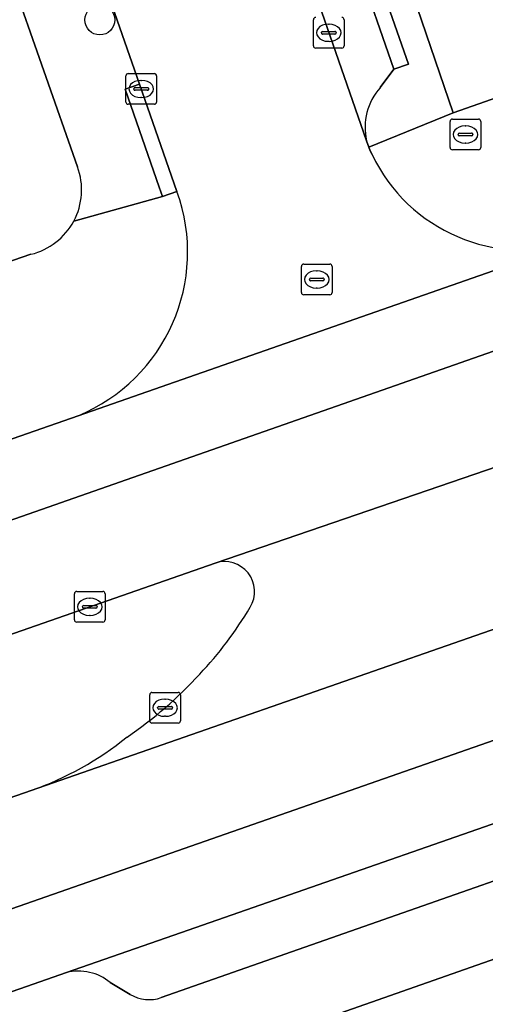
# Model space of a CAD drawing. Extents: x 158472 to 159562, y 388525 to 389606.
# Drawn here: x 159036.66 to 159051.83, y 389117.74 to 389149.85 of the extents above; entities that cross this region are included whole.
import ezdxf

# ---------------------------------------------------------------- set-up
doc = ezdxf.new("R2010")
doc.units = 0
for name, color, linetype in [('IMGEO_Berm_groen', 7, 'Continuous'), ('IMGEO_Boom', 7, 'Continuous'), ('IMGEO_Brandkraan', 7, 'Continuous'), ('IMGEO_Erf', 7, 'Continuous'), ('IMGEO_Kolk', 7, 'Continuous'), ('IMGEO_Parkeervlak_open', 7, 'Continuous'), ('IMGEO_Rijbaan_lokaal_gesloten', 7, 'Continuous'), ('IMGEO_Rijbaan_lokaal_open', 7, 'Continuous'), ('IMGEO_Rioolput', 7, 'Continuous'), ('IMGEO_Voetpad_open', 7, 'Continuous')]:
    doc.layers.add(name, color=color, linetype=linetype)

msp = doc.modelspace()

# ---------------------------------------------------------------- linework, layer by layer
at = {"layer": 'IMGEO_Berm_groen'}
for points in [[(159043.025, 389132.132), (159024.799, 389125.775), (159008.616, 389120.085)], [(159002.484, 389112.695), (159037.033, 389124.713)]]:
    msp.add_lwpolyline(points, dxfattribs=at)
for centre, radius, start, end in [((159043.331, 389131.202), 0.979, 328.7109, 108.1994), ((159033.568, 389136.973), 12.319, 316.6199, 329.3551), ((159032.621, 389137.551), 13.407, 304.1875, 317.6063), ((159033.348, 389134.953), 10.883, 289.7931, 308.7113)]:
    msp.add_arc(centre, radius, start, end, dxfattribs=at)
at = {"layer": 'IMGEO_Boom'}
msp.add_circle((159039.267, 389149.843), 0.489, dxfattribs=at)
at = {"layer": 'IMGEO_Brandkraan'}
for p, q in [((159050.681, 389145.682), (159050.681, 389146.534)), ((159050.756, 389146.608), (159051.608, 389146.608)), ((159051.169, 389146.388), (159051.194, 389146.388)), ((159051.682, 389146.534), (159051.682, 389145.682)), ((159050.94, 389146.102), (159050.94, 389146.114)), ((159051.378, 389146.065), (159050.98, 389146.065)), ((159050.983, 389146.151), (159051.381, 389146.151)), ((159051.424, 389146.114), (159051.424, 389146.102)), ((159051.192, 389145.828), (159051.167, 389145.828)), ((159051.608, 389145.608), (159050.756, 389145.608))]:
    msp.add_line(p, q, dxfattribs=at)
for points in [[(159050.681, 389145.682), (159050.681, 389146.534)], [(159050.756, 389146.608), (159051.608, 389146.608)], [(159051.682, 389146.534), (159051.682, 389145.682)], [(159051.608, 389145.608), (159050.756, 389145.608)]]:
    msp.add_lwpolyline(points, dxfattribs=at)
for centre, radius, start, end in [((159050.758, 389146.532), 0.0765, 91.552, 178.448), ((159050.758, 389146.532), 0.0765, 91.552, 178.448), ((159051.606, 389146.532), 0.0765, 1.552, 88.448), ((159051.606, 389146.532), 0.0765, 1.552, 88.448), ((159050.98, 389146.111), 0.0403, 85.8775, 175.7526), ((159050.977, 389146.101), 0.0366, 178.938, 274.7102), ((159051.381, 389146.108), 0.043, 264.8664, 352.4533), ((159051.385, 389146.113), 0.0386, 1.7309, 96.639), ((159050.758, 389145.684), 0.0765, 181.552, 268.448), ((159050.758, 389145.684), 0.0765, 181.552, 268.448), ((159051.606, 389145.684), 0.0765, 271.552, 358.448), ((159051.606, 389145.684), 0.0765, 271.552, 358.448)]:
    msp.add_arc(centre, radius, start, end, dxfattribs=at)
for centre, major_axis, ratio, start_param, end_param in [((159051.168, 389146.108), (-0.387, 0.002), 0.722429, 4.712389, 7.853982), ((159051.193, 389146.108), (-0.39, 0.002), 0.717154, 1.570796, 4.712389)]:
    msp.add_ellipse(centre, major_axis=major_axis, ratio=ratio, start_param=start_param, end_param=end_param, dxfattribs=at)
at = {"layer": 'IMGEO_Erf'}
for points in [[(159038.539, 389145.051), (159028.66, 389173.233), (159011.797, 389167.417), (159005.043, 389165.087), (159006.183, 389161.829), (159003.966, 389161.053), (159002.826, 389164.311), (158990.787, 389160.073), (158986.95, 389158.731), (158985.917, 389161.686), (158989.755, 389163.028), (158987.911, 389168.238), (158981.75, 389177.538), (158977.058, 389184.622)], [(159040.373, 389177.297), (159050.785, 389146.813), (159058.424, 389149.495), (159129.939, 389174.602)], [(159032.029, 389151.303), (159033.775, 389146.27), (159032.36, 389145.78), (159033.966, 389141.153), (159037.023, 389142.201)], [(159036.573, 389108.248), (159041.938, 389110.117), (159047.303, 389111.986), (159052.669, 389113.854), (159058.034, 389115.723), (159063.399, 389117.592), (159068.878, 389119.5), (159067.168, 389124.505), (159005.121, 389102.71)]]:
    msp.add_lwpolyline(points, dxfattribs=at)
for centre, radius, start, end in [((159036.508, 389144.301), 2.165, 332.0304, 20.2552), ((159036.514, 389144.298), 2.158, 283.6442, 332.0263)]:
    msp.add_arc(centre, radius, start, end, dxfattribs=at)
at = {"layer": 'IMGEO_Kolk'}
for p, q in [((159046.226, 389148.999), (159046.226, 389149.851)), ((159046.714, 389149.705), (159046.739, 389149.705)), ((159047.227, 389149.851), (159047.227, 389148.999)), ((159046.485, 389149.419), (159046.485, 389149.431)), ((159046.923, 389149.382), (159046.525, 389149.382)), ((159046.528, 389149.468), (159046.926, 389149.468)), ((159046.969, 389149.431), (159046.969, 389149.419)), ((159046.737, 389149.145), (159046.712, 389149.145)), ((159047.153, 389148.925), (159046.301, 389148.925)), ((159040.117, 389147.166), (159040.117, 389148.018)), ((159040.192, 389148.092), (159041.044, 389148.092)), ((159041.118, 389148.018), (159041.118, 389147.166)), ((159040.605, 389147.872), (159040.63, 389147.872)), ((159040.376, 389147.586), (159040.376, 389147.598)), ((159040.814, 389147.549), (159040.416, 389147.549)), ((159040.419, 389147.635), (159040.817, 389147.635)), ((159040.86, 389147.598), (159040.86, 389147.586)), ((159041.044, 389147.092), (159040.192, 389147.092)), ((159040.628, 389147.312), (159040.603, 389147.312)), ((159038.44, 389130.28), (159038.44, 389131.132)), ((159038.515, 389131.206), (159039.367, 389131.206)), ((159038.928, 389130.986), (159038.953, 389130.986)), ((159039.441, 389131.132), (159039.441, 389130.28)), ((159038.699, 389130.7), (159038.699, 389130.712)), ((159039.137, 389130.663), (159038.739, 389130.663)), ((159038.742, 389130.749), (159039.14, 389130.749)), ((159039.183, 389130.712), (159039.183, 389130.7)), ((159038.951, 389130.426), (159038.926, 389130.426)), ((159039.367, 389130.206), (159038.515, 389130.206)), ((159040.892, 389126.989), (159040.892, 389127.841)), ((159040.967, 389127.915), (159041.819, 389127.915)), ((159041.893, 389127.841), (159041.893, 389126.989)), ((159041.194, 389127.458), (159041.592, 389127.458)), ((159041.38, 389127.695), (159041.405, 389127.695)), ((159041.151, 389127.409), (159041.151, 389127.421)), ((159041.589, 389127.372), (159041.191, 389127.372)), ((159041.403, 389127.135), (159041.378, 389127.135)), ((159041.635, 389127.421), (159041.635, 389127.409)), ((159041.819, 389126.915), (159040.967, 389126.915))]:
    msp.add_line(p, q, dxfattribs=at)
for points in [[(159046.226, 389148.999), (159046.226, 389149.851)], [(159047.227, 389149.851), (159047.227, 389148.999)], [(159047.153, 389148.925), (159046.301, 389148.925)], [(159040.117, 389147.166), (159040.117, 389148.018)], [(159040.192, 389148.092), (159041.044, 389148.092)], [(159041.118, 389148.018), (159041.118, 389147.166)], [(159041.044, 389147.092), (159040.192, 389147.092)], [(159038.44, 389130.28), (159038.44, 389131.132)], [(159038.515, 389131.206), (159039.367, 389131.206)], [(159039.441, 389131.132), (159039.441, 389130.28)], [(159039.367, 389130.206), (159038.515, 389130.206)], [(159040.892, 389126.989), (159040.892, 389127.841)], [(159040.967, 389127.915), (159041.819, 389127.915)], [(159041.893, 389127.841), (159041.893, 389126.989)], [(159041.819, 389126.915), (159040.967, 389126.915)]]:
    msp.add_lwpolyline(points, dxfattribs=at)
for centre, radius, start, end in [((159046.303, 389149.849), 0.0765, 91.552, 178.448), ((159046.303, 389149.849), 0.0765, 91.552, 178.448), ((159047.151, 389149.849), 0.0765, 1.552, 88.448), ((159047.151, 389149.849), 0.0765, 1.552, 88.448), ((159046.525, 389149.428), 0.0403, 85.8775, 175.7526), ((159046.522, 389149.418), 0.0366, 178.938, 274.7102), ((159046.926, 389149.425), 0.043, 264.8664, 352.4533), ((159046.93, 389149.43), 0.0386, 1.7309, 96.639), ((159046.303, 389149.001), 0.0765, 181.552, 268.448), ((159046.303, 389149.001), 0.0765, 181.552, 268.448), ((159047.151, 389149.001), 0.0765, 271.552, 358.448), ((159047.151, 389149.001), 0.0765, 271.552, 358.448), ((159040.194, 389148.016), 0.0765, 91.552, 178.448), ((159040.194, 389148.016), 0.0765, 91.552, 178.448), ((159041.042, 389148.016), 0.0765, 1.552, 88.448), ((159041.042, 389148.016), 0.0765, 1.552, 88.448), ((159040.416, 389147.595), 0.0403, 85.8775, 175.7526), ((159040.413, 389147.585), 0.0366, 178.938, 274.7102), ((159040.817, 389147.592), 0.043, 264.8664, 352.4533), ((159040.821, 389147.597), 0.0386, 1.7309, 96.639), ((159040.194, 389147.168), 0.0765, 181.552, 268.448), ((159040.194, 389147.168), 0.0765, 181.552, 268.448), ((159041.042, 389147.168), 0.0765, 271.552, 358.448), ((159041.042, 389147.168), 0.0765, 271.552, 358.448), ((159038.517, 389131.13), 0.0765, 91.552, 178.448), ((159038.517, 389131.13), 0.0765, 91.552, 178.448), ((159039.365, 389131.13), 0.0765, 1.552, 88.448), ((159039.365, 389131.13), 0.0765, 1.552, 88.448), ((159038.739, 389130.709), 0.0403, 85.8775, 175.7526), ((159038.736, 389130.699), 0.0366, 178.938, 274.7102), ((159039.14, 389130.706), 0.043, 264.8664, 352.4533), ((159039.144, 389130.711), 0.0386, 1.7309, 96.639), ((159038.517, 389130.282), 0.0765, 181.552, 268.448), ((159038.517, 389130.282), 0.0765, 181.552, 268.448), ((159039.365, 389130.282), 0.0765, 271.552, 358.448), ((159039.365, 389130.282), 0.0765, 271.552, 358.448), ((159040.969, 389127.839), 0.0765, 91.552, 178.448), ((159040.969, 389127.839), 0.0765, 91.552, 178.448), ((159041.817, 389127.839), 0.0765, 1.552, 88.448), ((159041.817, 389127.839), 0.0765, 1.552, 88.448), ((159041.191, 389127.418), 0.0403, 85.8775, 175.7526), ((159041.596, 389127.42), 0.0386, 1.7309, 96.639), ((159041.188, 389127.408), 0.0366, 178.938, 274.7102), ((159041.592, 389127.415), 0.043, 264.8664, 352.4533), ((159040.969, 389126.991), 0.0765, 181.552, 268.448), ((159040.969, 389126.991), 0.0765, 181.552, 268.448), ((159041.817, 389126.991), 0.0765, 271.552, 358.448), ((159041.817, 389126.991), 0.0765, 271.552, 358.448)]:
    msp.add_arc(centre, radius, start, end, dxfattribs=at)
for centre, major_axis, ratio, start_param, end_param in [((159046.713, 389149.425), (-0.387, 0.002), 0.722429, 4.712389, 7.853982), ((159046.738, 389149.425), (-0.39, 0.002), 0.717154, 1.570796, 4.712389), ((159040.604, 389147.592), (-0.387, 0.002), 0.722429, 4.712389, 7.853982), ((159040.629, 389147.592), (-0.39, 0.002), 0.717154, 1.570796, 4.712389), ((159038.927, 389130.706), (-0.387, 0.002), 0.722429, 4.712389, 7.853982), ((159038.952, 389130.706), (-0.39, 0.002), 0.717154, 1.570796, 4.712389), ((159041.379, 389127.415), (-0.387, 0.002), 0.722429, 4.712389, 7.853982), ((159041.404, 389127.415), (-0.39, 0.002), 0.717154, 1.570796, 4.712389)]:
    msp.add_ellipse(centre, major_axis=major_axis, ratio=ratio, start_param=start_param, end_param=end_param, dxfattribs=at)
at = {"layer": 'IMGEO_Parkeervlak_open'}
for points in [[(159037.694, 389175.494), (159047.959, 389145.903)], [(159048.404, 389147.635), (159048.85, 389148.239), (159047.662, 389151.667), (159045.48, 389157.966), (159043.981, 389162.294), (159042.356, 389166.984), (159041.365, 389169.843), (159040.165, 389173.307)], [(159064.522, 389127.988), (159056.033, 389125.01), (159042.145, 389120.16), (159038.179, 389118.782)], [(159041.27, 389117.964), (159062.347, 389125.357)], [(159039.608, 389118.456), (159040.255, 389118.067)], [(159036.656, 389118.253), (159011.856, 389109.638), (159004.11, 389107.068)]]:
    msp.add_lwpolyline(points, dxfattribs=at)
for centre, radius, start, end in [((159049.831, 389146.345), 1.923, 137.8878, 193.2937), ((159038.566, 389117.184), 1.644, 50.6801, 103.6178), ((159040.873, 389119.104), 1.207, 239.2059, 289.2052)]:
    msp.add_arc(centre, radius, start, end, dxfattribs=at)
at = {"layer": 'IMGEO_Rijbaan_lokaal_gesloten'}
for points in [[(159027.739, 389130.513), (159061.27, 389142.264), (159063.987, 389143.216), (159078.23, 389148.184), (159089.812, 389152.224), (159106.789, 389158.146), (159118.178, 389162.119)], [(159079.652, 389151.373), (159063.767, 389145.776), (159060.36, 389144.575), (159054.967, 389142.675), (159054.788, 389142.612), (159038.558, 389136.938), (159031.696, 389134.545), (159017.444, 389129.575), (159015.759, 389128.987), (159006.965, 389125.92), (159005.187, 389125.3), (159000, 389123.491), (158998.026, 389122.802), (158954.615, 389107.585), (158936.615, 389101.294), (158922.752, 389096.465), (158920.782, 389095.788), (158917.936, 389094.753), (158914.845, 389093.698), (158894.1, 389086.365), (158890.217, 389085.015), (158886.882, 389083.856), (158877.857, 389080.719), (158852.841, 389072.023)], [(159115.224, 389148.346), (159110.996, 389146.974), (159094.697, 389141.256), (159067.503, 389131.68), (159065.179, 389130.887), (159060.663, 389129.346), (159022.452, 389115.993), (159003.419, 389109.341), (158963.649, 389095.442), (158925.413, 389082.08), (158872.062, 389063.415), (158839.236, 389051.93)], [(158823.577, 389043.749), (158875.388, 389061.813), (158876.7, 389062.27), (158896.198, 389069.073), (158899.722, 389070.314), (158922.617, 389078.377), (158927.281, 389080.02), (158932.006, 389081.684), (158972.944, 389095.985), (158985.739, 389100.455), (158986.538, 389100.743), (159000, 389105.588), (159004.11, 389107.068), (159011.856, 389109.638), (159036.656, 389118.253), (159038.179, 389118.782), (159042.145, 389120.16), (159056.033, 389125.01), (159064.522, 389127.988), (159065.569, 389128.355), (159065.929, 389128.481), (159073.433, 389131.113), (159078.925, 389133.04), (159113.238, 389145.076)], [(158839.997, 389061.131), (158871.37, 389072.085), (158873.353, 389072.777), (158875.358, 389073.477), (158889.973, 389078.589), (158919.912, 389089.142), (158922.74, 389090.139), (158924.254, 389090.673), (158952.297, 389100.458), (158973.372, 389107.773), (158974.221, 389108.07), (159000, 389117.075), (159008.616, 389120.085), (159024.799, 389125.775), (159043.025, 389132.132), (159052.628, 389135.425), (159062.583, 389138.928), (159061.27, 389142.264), (159027.739, 389130.513), (158985.407, 389115.829), (158951.575, 389103.853), (158902.626, 389086.773), (158869.852, 389075.342), (158830.988, 389061.725)], [(158839.236, 389051.93), (158872.062, 389063.415), (158925.413, 389082.08), (158963.649, 389095.442), (159003.419, 389109.341), (159022.452, 389115.993), (159060.663, 389129.346), (159065.179, 389130.887), (159064.154, 389134.177), (159061.959, 389133.409), (159037.033, 389124.713), (159002.484, 389112.695), (159000, 389111.823), (158984.615, 389106.421), (158948.494, 389093.832), (158924.36, 389085.372), (158921.501, 389084.37), (158892.052, 389074.046), (158877.015, 389068.749), (158875.198, 389068.113), (158873.217, 389067.419), (158850.229, 389059.368)]]:
    msp.add_lwpolyline(points, dxfattribs=at)
at = {"layer": 'IMGEO_Rijbaan_lokaal_open'}
for points in [[(159048.137, 389145.457), (159048.079, 389145.575), (159048.032, 389145.692), (159047.959, 389145.903), (159037.694, 389175.494), (159037.375, 389176.416), (159031.336, 389174.285), (159033.684, 389167.532), (159035.157, 389163.294), (159037.058, 389157.825), (159038.544, 389153.553), (159040.563, 389147.745), (159041.779, 389144.247)], [(159038.558, 389136.938), (159054.788, 389142.612)], [(159052.628, 389135.425), (159043.025, 389132.132)], [(159037.033, 389124.713), (159061.959, 389133.409)]]:
    msp.add_lwpolyline(points, dxfattribs=at)
for centre, radius, start, end in [((159053.073, 389147.799), 5.463, 205.3818, 288.3), ((159036.356, 389142.273), 5.771, 292.4301, 20.0047), ((159043.331, 389131.202), 0.979, 328.7109, 108.1994), ((159033.568, 389136.973), 12.319, 316.6199, 329.3551), ((159032.621, 389137.551), 13.407, 304.1875, 317.6063), ((159033.348, 389134.953), 10.883, 289.7931, 308.7113)]:
    msp.add_arc(centre, radius, start, end, dxfattribs=at)
at = {"layer": 'IMGEO_Rioolput'}
for p, q in [((159045.911, 389141.881), (159046.763, 389141.881)), ((159045.836, 389140.955), (159045.836, 389141.807)), ((159046.324, 389141.661), (159046.349, 389141.661)), ((159046.837, 389141.807), (159046.837, 389140.955)), ((159046.095, 389141.375), (159046.095, 389141.387)), ((159046.533, 389141.338), (159046.135, 389141.338)), ((159046.138, 389141.424), (159046.536, 389141.424)), ((159046.579, 389141.387), (159046.579, 389141.375)), ((159046.347, 389141.101), (159046.322, 389141.101)), ((159046.763, 389140.881), (159045.911, 389140.881))]:
    msp.add_line(p, q, dxfattribs=at)
for points in [[(159045.911, 389141.881), (159046.763, 389141.881)], [(159045.836, 389140.955), (159045.836, 389141.807)], [(159046.837, 389141.807), (159046.837, 389140.955)], [(159046.763, 389140.881), (159045.911, 389140.881)]]:
    msp.add_lwpolyline(points, dxfattribs=at)
for centre, radius, start, end in [((159045.913, 389141.805), 0.0765, 91.552, 178.448), ((159045.913, 389141.805), 0.0765, 91.552, 178.448), ((159046.761, 389141.805), 0.0765, 1.552, 88.448), ((159046.761, 389141.805), 0.0765, 1.552, 88.448), ((159046.135, 389141.384), 0.0403, 85.8775, 175.7526), ((159046.132, 389141.374), 0.0366, 178.938, 274.7102), ((159046.536, 389141.381), 0.043, 264.8664, 352.4533), ((159046.54, 389141.386), 0.0386, 1.7309, 96.639), ((159045.913, 389140.957), 0.0765, 181.552, 268.448), ((159045.913, 389140.957), 0.0765, 181.552, 268.448), ((159046.761, 389140.957), 0.0765, 271.552, 358.448), ((159046.761, 389140.957), 0.0765, 271.552, 358.448)]:
    msp.add_arc(centre, radius, start, end, dxfattribs=at)
for centre, major_axis, ratio, start_param, end_param in [((159046.323, 389141.381), (-0.387, 0.002), 0.722429, 4.712389, 7.853982), ((159046.348, 389141.381), (-0.39, 0.002), 0.717154, 1.570796, 4.712389)]:
    msp.add_ellipse(centre, major_axis=major_axis, ratio=ratio, start_param=start_param, end_param=end_param, dxfattribs=at)
at = {"layer": 'IMGEO_Voetpad_open'}
for points in [[(159047.959, 389145.903), (159048.032, 389145.692), (159050.785, 389146.813), (159040.373, 389177.297)], [(159132.119, 389168.679), (159133.473, 389171.577), (159133.576, 389171.82), (159133.979, 389172.855), (159129.939, 389174.602), (159058.424, 389149.495), (159050.785, 389146.813), (159048.032, 389145.692), (159048.079, 389145.575), (159048.137, 389145.457)], [(159038.544, 389153.553), (159038.071, 389153.393), (159036.585, 389157.665), (159037.058, 389157.825), (159035.157, 389163.294), (159034.686, 389163.128), (159033.213, 389167.366), (159033.684, 389167.532), (159031.336, 389174.285), (159028.66, 389173.233), (159038.539, 389145.051)], [(159040.165, 389173.307), (159041.365, 389169.843), (159041.838, 389170.003), (159042.829, 389167.144), (159042.356, 389166.984), (159043.981, 389162.294), (159044.454, 389162.455), (159045.953, 389158.127), (159045.48, 389157.966), (159047.662, 389151.667), (159048.135, 389151.828), (159049.323, 389148.4), (159048.85, 389148.239), (159048.404, 389147.635)], [(159038.42, 389143.286), (159041.306, 389144.087), (159041.2, 389144.391), (159040.09, 389147.585), (159040.563, 389147.745), (159038.544, 389153.553)], [(159041.779, 389144.247), (159041.306, 389144.087), (159038.42, 389143.286)], [(159037.023, 389142.201), (159033.966, 389141.153), (159026.048, 389138.406), (159013.434, 389133.994), (159005.041, 389131.059), (159004.229, 389133.389), (159000, 389131.917), (158885.183, 389091.943), (158883.064, 389091.206), (158881.809, 389089.71), (158878.146, 389085.342), (158886.529, 389085.924), (158882.912, 389087.747), (158883.714, 389089.327), (159000, 389129.904)], [(159031.696, 389134.545), (159038.558, 389136.938)], [(159062.347, 389125.357), (159041.27, 389117.964)], [(159000.382, 389102.42), (159002.367, 389101.743), (159005.121, 389102.71), (159067.168, 389124.505)], [(159038.179, 389118.782), (159036.656, 389118.253)], [(159040.255, 389118.067), (159039.608, 389118.456)]]:
    msp.add_lwpolyline(points, dxfattribs=at)
for points in [[(159048.85, 389148.239), (159049.323, 389148.4), (159048.135, 389151.828), (159047.662, 389151.667)], [(159040.563, 389147.745), (159040.09, 389147.585), (159041.2, 389144.391), (159041.306, 389144.087), (159041.779, 389144.247)]]:
    msp.add_lwpolyline(points, close=True, dxfattribs=at)
for centre, radius, start, end in [((159049.831, 389146.345), 1.923, 137.8878, 193.2937), ((159053.073, 389147.799), 5.463, 205.3818, 288.3), ((159036.508, 389144.301), 2.165, 332.0304, 20.2552), ((159036.356, 389142.273), 5.771, 292.4301, 20.0047), ((159036.514, 389144.298), 2.158, 283.6442, 332.0263), ((159038.566, 389117.184), 1.644, 50.6801, 103.6178), ((159040.873, 389119.104), 1.207, 239.2059, 289.2052)]:
    msp.add_arc(centre, radius, start, end, dxfattribs=at)

doc.saveas('drawing.dxf')
